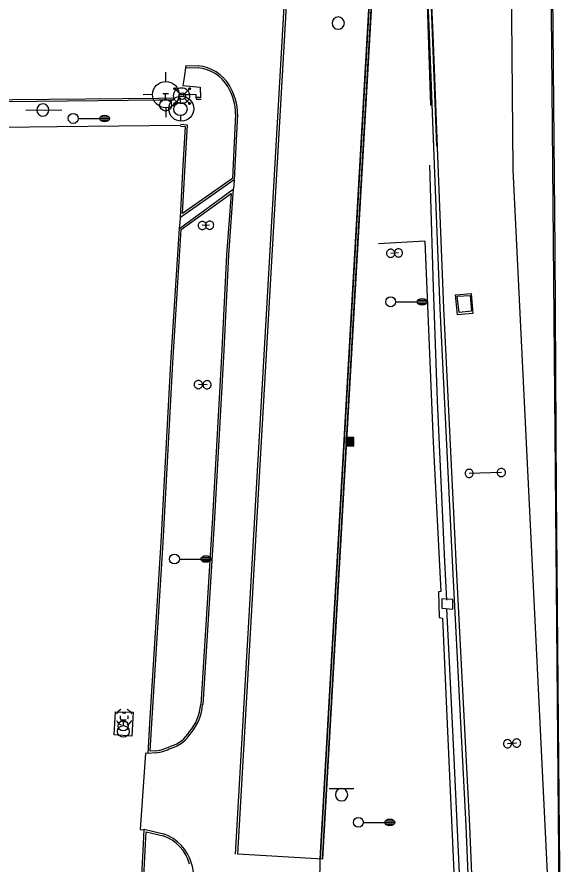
# Model space of a CAD drawing. Extents: x 2145380 to 2157287, y 139568 to 149130.
# Drawn here: x 2150624 to 2150788.9, y 140456 to 140712.6 of the extents above; entities that cross this region are included whole.
import ezdxf

# ---------------------------------------------------------------- set-up
doc = ezdxf.new("R2010")
doc.units = 0
for name, color, linetype in [('Default', 7, 'Continuous'), ('PR_PREVIOUSLY CONSTRUCTED', 7, 'Continuous'), ('TOPO_Asphalt', 7, 'Continuous'), ('TOPO_Concrete', 7, 'Continuous'), ('TOPO_Curb Back', 7, 'Continuous'), ('TOPO_DRAIN_Manhole', 7, 'Continuous'), ('TOPO_Flowline', 7, 'Continuous'), ('TOPO_Light Pole', 7, 'Continuous'), ('TOPO_Misc', 7, 'Continuous'), ('TOPO_Power Pole', 7, 'Continuous'), ('TOPO_Sign', 7, 'Continuous'), ('TOPO_Wall Freestanding', 7, 'Continuous'), ('TOPO_Water Fire Hydrant', 7, 'Continuous'), ('TOPO_Water Meter', 7, 'Continuous'), ('TOPO_Water Valve', 7, 'Continuous')]:
    doc.layers.add(name, color=color, linetype=linetype)

# ---------------------------------------------------------------- blocks, each defined once
blk = doc.blocks.new('POST')
at = {"layer": 'TOPO_Misc'}
for start, end in [(89.99996, 180.00004), (179.99996, 270.00004), (359.99996, 90.00004), (269.99996, 0.00004)]:
    blk.add_arc((-0.01, 0.03), 3.16, start, end, dxfattribs=at)
blk = doc.blocks.new('LP')
at = {"layer": 'TOPO_Light Pole'}
blk.add_line((3.81, 0), (20.32, 0), dxfattribs=at)
for points in [[(20.32, 0), (27.94, 0)], [(20.32, 0), (23.5, 0)], [(20.83, 1.27), (27.43, 1.27)], [(20.83, 1.27), (23.5, 1.27)], [(23.71, 1.27), (27.43, 1.27)], [(23.71, 0), (27.94, 0)], [(20.83, -1.27), (27.43, -1.27)], [(20.83, -1.27), (23.5, -1.27)], [(23.71, -1.27), (27.43, -1.27)]]:
    blk.add_lwpolyline(points, dxfattribs=at)
blk.add_circle((0, 0), 3.81, dxfattribs=at)
blk.add_ellipse((24.13, 0), major_axis=(3.81, 0), ratio=0.666667, dxfattribs=at)
blk = doc.blocks.new('CB')
at = {"layer": 'TOPO_Misc'}
for p, q in [((-3.08, 2.99), (3.24, 2.99)), ((-3.08, 2.68), (3.24, 2.68)), ((-3.08, 2.36), (3.24, 2.36)), ((-3.08, 2.05), (3.24, 2.05)), ((-3.08, 1.73), (3.24, 1.73)), ((-3.08, 1.4), (3.24, 1.4)), ((-3.08, 1.1), (3.24, 1.1)), ((-3.08, 0.77), (3.24, 0.77)), ((-3.08, 0.46), (3.24, 0.46)), ((-3.08, 0.14), (3.24, 0.14)), ((-3.08, -0.17), (3.24, -0.17)), ((-3.08, -0.48), (3.24, -0.48)), ((-3.08, -0.8), (3.24, -0.8)), ((-3.08, -1.11), (3.26, -1.11)), ((-3.08, -1.43), (3.26, -1.43)), ((-3.08, -1.75), (3.26, -1.75)), ((-3.08, -2.07), (3.26, -2.07)), ((-3.08, -2.39), (3.26, -2.39)), ((-3.08, -2.7), (3.26, -2.7)), ((-3.08, -3.02), (3.26, -3.02))]:
    blk.add_line(p, q, dxfattribs=at)
blk.add_lwpolyline([(3.26, -3.29), (3.24, 3.05), (-3.09, 3.04), (-3.08, -3.3), (3.26, -3.29)], dxfattribs=at)
blk = doc.blocks.new('POWPOL')
at = {"layer": 'TOPO_Power Pole'}
for p, q in [((0, 10.2), (0, 17.3)), ((0, -10.2), (0, -17.3))]:
    blk.add_line(p, q, dxfattribs=at)
blk.add_circle((0, 0), 10.2, dxfattribs=at)
blk = doc.blocks.new('MHEXST')
at = {"layer": 'TOPO_DRAIN_Manhole'}
for centre, radius, start, end in [((-0.1, 0.3), 12.7, 112.9748, 158.2636), ((-0.1, 0.1), 6.35, 157.9722, 204.161), ((-0.1, 0.1), 6.35, 66.1941, 113.691), ((-0.1, 0.3), 12.7, 22.0744, 68.6991), ((-0.1, 0.1), 6.35, 336.8023, 21.4046), ((-0.1, 0.3), 12.7, 202.6921, 248.1938), ((-0.1, 0.1), 6.35, 248.5791, 293.1995), ((-0.1, 0.3), 12.7, 291.7963, 337.3032)]:
    blk.add_arc(centre, radius, start, end, dxfattribs=at)
blk = doc.blocks.new('HIGHMAST')
at = {"layer": 'Default'}
for p, q in [((-6.44, 5.71), (-6.22, 6.22)), ((-6.22, 5.2), (-6.44, 5.71)), ((-6.31, 5.85), (-5.9, 6.28)), ((-6.16, 5.28), (-6.31, 5.85)), ((-6.25, 5.72), (-5.19, 5.62)), ((-5.58, 5.13), (-6.25, 5.72)), ((-6.22, 6.22), (-5.71, 6.44)), ((-6.22, 5.2), (-6.22, 5.2)), ((-5.71, 4.98), (-6.22, 5.2)), ((-6.21, 5.83), (-5.88, 6.16)), ((-6.09, 5.38), (-6.21, 5.83)), ((-6.15, 5.28), (-6.16, 5.28)), ((-5.72, 5.08), (-6.15, 5.28)), ((-6.09, 5.38), (-6.09, 5.38)), ((-5.62, 5.22), (-6.09, 5.38)), ((-6.08, 5.72), (-5.78, 6)), ((-5.74, 5.36), (-6.08, 5.72)), ((-6.02, 5.47), (-5.99, 5.94)), ((-6.02, 5.47), (-6.02, 5.47)), ((-5.48, 5.42), (-6.02, 5.47)), ((-5.99, 5.94), (-5.53, 5.97)), ((-5.78, 5.83), (-5.92, 5.69)), ((-5.92, 5.69), (-5.75, 5.51)), ((-5.9, 6.28), (-5.32, 6.14)), ((-5.88, 6.16), (-5.43, 6.05)), ((-5.8, 6.29), (-5.58, 5.13)), ((-5.79, 5.79), (-5.8, 6.29)), ((-5.6, 5.65), (-5.79, 5.79)), ((-5.78, 6), (-5.78, 5.83)), ((-5.77, 6.02), (-5.42, 5.63)), ((-5.75, 5.51), (-5.6, 5.65)), ((-5.42, 5.63), (-5.74, 5.36)), ((-5.28, 5.26), (-5.72, 5.08)), ((-5.71, 6.44), (-5.2, 6.22)), ((-5.2, 5.2), (-5.71, 4.98)), ((-5.26, 5.57), (-5.62, 5.22)), ((-5.53, 5.97), (-5.53, 5.96)), ((-5.52, 5.96), (-5.48, 5.42)), ((-5.43, 6.05), (-5.43, 6.05)), ((-5.41, 6.05), (-5.26, 5.57)), ((-5.32, 6.14), (-5.31, 6.13)), ((-5.3, 6.14), (-5.1, 5.7)), ((-5.1, 5.7), (-5.28, 5.26)), ((-5.2, 6.22), (-4.98, 5.71)), ((-5.2, 6.22), (-5.2, 6.22)), ((-4.98, 5.71), (-5.2, 5.2)), ((-5.2, 5.2), (-1.77, 1.77)), ((5.2, 5.2), (1.77, 1.77)), ((4.98, 5.71), (5.2, 6.22)), ((5.2, 5.2), (4.98, 5.71)), ((5.08, 5.72), (5.28, 6.15)), ((5.26, 5.28), (5.08, 5.72)), ((5.13, 5.58), (5.72, 6.25)), ((6.29, 5.8), (5.13, 5.58)), ((5.2, 6.22), (5.71, 6.44)), ((5.2, 6.22), (5.2, 6.22)), ((5.71, 4.98), (5.2, 5.2)), ((5.22, 5.62), (5.38, 6.09)), ((5.57, 5.26), (5.22, 5.62)), ((5.7, 5.1), (5.26, 5.28)), ((5.28, 6.16), (5.85, 6.31)), ((5.28, 6.15), (5.28, 6.16)), ((5.36, 5.74), (5.72, 6.08)), ((5.63, 5.42), (5.36, 5.74)), ((5.38, 6.09), (5.83, 6.21)), ((5.38, 6.09), (5.38, 6.09)), ((5.42, 5.48), (5.47, 6.02)), ((5.96, 5.52), (5.42, 5.48)), ((5.47, 6.02), (5.94, 5.99)), ((5.47, 6.02), (5.47, 6.02)), ((5.69, 5.92), (5.51, 5.75)), ((5.51, 5.75), (5.65, 5.6)), ((6.05, 5.41), (5.57, 5.26)), ((5.72, 6.25), (5.62, 5.19)), ((6.02, 5.77), (5.63, 5.42)), ((5.65, 5.6), (5.79, 5.79)), ((5.83, 5.78), (5.69, 5.92)), ((6.14, 5.3), (5.7, 5.1)), ((5.71, 6.44), (6.22, 6.22)), ((6.22, 5.2), (5.71, 4.98)), ((5.72, 6.08), (6, 5.78)), ((5.79, 5.79), (6.29, 5.8)), ((5.83, 6.21), (6.16, 5.88)), ((6, 5.78), (5.83, 5.78)), ((5.85, 6.31), (6.28, 5.9)), ((5.94, 5.99), (5.97, 5.53)), ((5.97, 5.53), (5.96, 5.53)), ((6.16, 5.88), (6.05, 5.43)), ((6.05, 5.43), (6.05, 5.43)), ((6.14, 5.32), (6.13, 5.31)), ((6.28, 5.9), (6.14, 5.32)), ((6.22, 6.22), (6.44, 5.71)), ((6.44, 5.71), (6.22, 5.2)), ((6.22, 5.2), (6.22, 5.2)), ((-6.44, -5.71), (-6.22, -5.2)), ((-6.22, -6.22), (-6.44, -5.71)), ((-6.29, -5.8), (-5.13, -5.58)), ((-5.79, -5.79), (-6.29, -5.8)), ((-6.28, -5.9), (-6.14, -5.32)), ((-5.85, -6.31), (-6.28, -5.9)), ((-6.22, -5.2), (-5.71, -4.98)), ((-6.22, -5.2), (-6.22, -5.2)), ((-5.71, -6.44), (-6.22, -6.22)), ((-6.16, -5.88), (-6.05, -5.43)), ((-5.83, -6.21), (-6.16, -5.88)), ((-6.14, -5.3), (-5.7, -5.1)), ((-6.14, -5.32), (-6.13, -5.31)), ((-6.05, -5.41), (-5.57, -5.26)), ((-6.05, -5.43), (-6.05, -5.43)), ((-6.02, -5.77), (-5.63, -5.42)), ((-6, -5.78), (-5.83, -5.78)), ((-5.72, -6.08), (-6, -5.78)), ((-5.97, -5.53), (-5.96, -5.53)), ((-5.94, -5.99), (-5.97, -5.53)), ((-5.96, -5.52), (-5.42, -5.48)), ((-5.47, -6.02), (-5.94, -5.99)), ((-5.28, -6.16), (-5.85, -6.31)), ((-5.83, -5.78), (-5.69, -5.92)), ((-5.38, -6.09), (-5.83, -6.21)), ((-5.65, -5.6), (-5.79, -5.79)), ((-5.72, -6.25), (-5.62, -5.19)), ((-5.13, -5.58), (-5.72, -6.25)), ((-5.36, -5.74), (-5.72, -6.08)), ((-5.71, -4.98), (-5.2, -5.2)), ((-5.2, -6.22), (-5.71, -6.44)), ((-5.7, -5.1), (-5.26, -5.28)), ((-5.69, -5.92), (-5.51, -5.75)), ((-5.51, -5.75), (-5.65, -5.6)), ((-5.63, -5.42), (-5.36, -5.74)), ((-5.57, -5.26), (-5.22, -5.62)), ((-5.42, -5.48), (-5.47, -6.02)), ((-5.47, -6.02), (-5.47, -6.02)), ((-5.22, -5.62), (-5.38, -6.09)), ((-5.38, -6.09), (-5.38, -6.09)), ((-5.08, -5.72), (-5.28, -6.15)), ((-5.28, -6.15), (-5.28, -6.16)), ((-5.26, -5.28), (-5.08, -5.72)), ((-5.2, -5.2), (-1.77, -1.77)), ((-5.2, -5.2), (-4.98, -5.71)), ((-4.98, -5.71), (-5.2, -6.22)), ((-5.2, -6.22), (-5.2, -6.22)), ((5.2, -5.2), (1.77, -1.77)), ((4.98, -5.71), (5.2, -5.2)), ((5.2, -6.22), (4.98, -5.71)), ((5.1, -5.7), (5.28, -5.26)), ((5.3, -6.14), (5.1, -5.7)), ((6.25, -5.72), (5.19, -5.62)), ((5.2, -5.2), (5.71, -4.98)), ((5.71, -6.44), (5.2, -6.22)), ((5.2, -6.22), (5.2, -6.22)), ((5.26, -5.57), (5.62, -5.22)), ((5.41, -6.05), (5.26, -5.57)), ((5.28, -5.26), (5.72, -5.08)), ((5.32, -6.14), (5.31, -6.13)), ((5.9, -6.28), (5.32, -6.14)), ((5.42, -5.63), (5.74, -5.36)), ((5.77, -6.02), (5.42, -5.63)), ((5.43, -6.05), (5.43, -6.05)), ((5.88, -6.16), (5.43, -6.05)), ((5.48, -5.42), (6.02, -5.47)), ((5.52, -5.96), (5.48, -5.42)), ((5.99, -5.94), (5.53, -5.97)), ((5.53, -5.97), (5.53, -5.96)), ((5.58, -5.13), (6.25, -5.72)), ((5.8, -6.29), (5.58, -5.13)), ((5.75, -5.51), (5.6, -5.65)), ((5.6, -5.65), (5.79, -5.79)), ((5.62, -5.22), (6.09, -5.38)), ((5.71, -4.98), (6.22, -5.2)), ((6.22, -6.22), (5.71, -6.44)), ((5.72, -5.08), (6.15, -5.28)), ((5.74, -5.36), (6.08, -5.72)), ((5.92, -5.69), (5.75, -5.51)), ((5.78, -5.83), (5.92, -5.69)), ((6.08, -5.72), (5.78, -6)), ((5.78, -6), (5.78, -5.83)), ((5.79, -5.79), (5.8, -6.29)), ((6.21, -5.83), (5.88, -6.16)), ((6.31, -5.85), (5.9, -6.28)), ((6.02, -5.47), (5.99, -5.94)), ((6.02, -5.47), (6.02, -5.47)), ((6.09, -5.38), (6.21, -5.83)), ((6.09, -5.38), (6.09, -5.38)), ((6.15, -5.28), (6.16, -5.28)), ((6.16, -5.28), (6.31, -5.85)), ((6.22, -5.2), (6.22, -5.2)), ((6.22, -5.2), (6.44, -5.71)), ((6.44, -5.71), (6.22, -6.22))]:
    blk.add_line(p, q, dxfattribs=at)
for centre, radius in [((-0.45, 0.37), 6.15), ((0, 0), 2.5), ((0, 0), 2.5), ((0, 0), 2.5), ((0, 0), 2.5)]:
    blk.add_circle(centre, radius, dxfattribs=at)
blk = doc.blocks.new('WATVAL')
at = {"layer": 'Default'}
for p, q in [((-2.25, 9), (2.25, 9)), ((0, 4.5), (0, 9))]:
    blk.add_line(p, q, dxfattribs=at)
blk.add_circle((0, 0), 4.5, dxfattribs=at)
blk = doc.blocks.new('WTRMTR')
at = {"layer": 'Default'}
blk.add_circle((0, 0), 3.89, dxfattribs=at)
blk = doc.blocks.new('FIRHYD')
at = {"layer": 'TOPO_Water Fire Hydrant'}
for p, q in [((-0.02, 10.16), (-0.03, 17.34)), ((10.16, 0.02), (17.34, 0.03)), ((-10.16, -0.02), (-17.34, -0.03)), ((0.02, -10.16), (0.03, -17.34))]:
    blk.add_line(p, q, dxfattribs=at)
blk.add_circle((0, 0), 10.16, dxfattribs=at)

msp = doc.modelspace()

# ---------------------------------------------------------------- linework, layer by layer
at = {"layer": 'PR_PREVIOUSLY CONSTRUCTED'}
for p, q in [((2150715.76, 140457.54), (2150746, 140985.53)), ((2150716.42, 140457.5), (2150732.88, 140744.88)), ((2150716.42, 140457.5), (2150690.8, 140458.97))]:
    msp.add_line(p, q, dxfattribs=at)
for points in [[(2150764.84, 141722.12), (2150774.08, 140666.28)], [(2150776.84, 141722.22), (2150788.7, 140366.39)], [(2150690.8, 140458.97), (2150720.25, 140973.13)], [(2150765.22, 140265.99), (2150764.45, 140384.79), (2150761.05, 140467.6), (2150756.98, 140545.83), (2150753.13, 140624.41), (2150751.4, 140667.86), (2150748.96, 140728.95), (2150749.74, 140758.13)], [(2150774.08, 140666.28), (2150788.7, 140366.39)]]:
    msp.add_lwpolyline(points, dxfattribs=at)
at = {"layer": 'TOPO_Asphalt'}
for points in [[(2150788.95, 140385.1), (2150788.73, 140411.2), (2150788, 140487.12), (2150787.27, 140568.48), (2150786.82, 140641.97), (2150786.13, 140719.59), (2150785.54, 140759.89)], [(2150675.1, 140697.9), (2150674.52, 140694.19), (2150674.15, 140691.77), (2150679.37, 140691.26), (2150679.47, 140688.13)], [(2150689.68, 140663.19), (2150689.64, 140661.52), (2150689.44, 140660.19)], [(2150673.12, 140648.47), (2150673.38, 140650.3), (2150673.41, 140651.85)], [(2150663.67, 140489.52), (2150662.82, 140489.61), (2150661.26, 140466.41), (2150662.48, 140466.35)]]:
    msp.add_lwpolyline(points, dxfattribs=at)
at = {"layer": 'TOPO_Concrete'}
msp.add_line((2150747.4, 140644.62), (2150733.39, 140643.81), dxfattribs=at)
for points in [[(2150747.4, 140644.62), (2150749.93, 140583.75), (2150752.21, 140538.54), (2150751.51, 140538.4), (2150751.73, 140530.65), (2150752.72, 140530.46), (2150754.17, 140498.48), (2150756.71, 140442.36), (2150758.43, 140397.63), (2150758.92, 140389.65), (2150760.1, 140388.2), (2150760.23, 140384.6)], [(2150761.97, 140622.72), (2150757.26, 140622.31), (2150756.72, 140628.42), (2150761.44, 140628.83), (2150761.97, 140622.72)], [(2150752.56, 140533.46), (2150755.9, 140533.16), (2150755.9, 140536.09), (2150752.61, 140536.3), (2150752.56, 140533.46)], [(2150659.16, 140501.95), (2150658.68, 140494.77), (2150653.39, 140495.08), (2150653.79, 140502.12), (2150659.16, 140501.95)]]:
    msp.add_lwpolyline(points, dxfattribs=at)
at = {"layer": 'TOPO_Curb Back'}
for p, q in [((2150673.12, 140648.47), (2150689.45, 140660.38)), ((2150673.7, 140648.15), (2150688.76, 140659.13)), ((2150688.76, 140659.13), (2150687.43, 140640.54)), ((2150689.45, 140660.38), (2150688.03, 140640.51)), ((2150670.57, 140607.85), (2150673.12, 140648.47)), ((2150671.17, 140607.81), (2150673.7, 140648.15)), ((2150687.43, 140640.54), (2150685.88, 140609.69)), ((2150688.03, 140640.51), (2150686.48, 140609.66)), ((2150685.88, 140609.69), (2150683.04, 140559.14)), ((2150686.48, 140609.66), (2150683.64, 140559.1)), ((2150667.6, 140553.46), (2150670.57, 140607.85)), ((2150668.2, 140553.42), (2150671.17, 140607.81)), ((2150683.04, 140559.14), (2150679.57, 140504.35)), ((2150683.64, 140559.1), (2150680.17, 140504.32)), ((2150664.31, 140500.3), (2150667.6, 140553.46)), ((2150664.91, 140500.27), (2150668.2, 140553.42)), ((2150663.67, 140489.52), (2150664.31, 140500.3)), ((2150664.31, 140490.17), (2150664.91, 140500.27)), ((2150665.83, 140489.7), (2150663.67, 140489.52)), ((2150665.78, 140490.3), (2150664.31, 140490.17)), ((2150714.75, 140379.8), (2150715.76, 140457.54))]:
    msp.add_line(p, q, dxfattribs=at)
for points in [[(2150690.13, 140459.01), (2150719.54, 140972.49), (2150706.56, 140973.24), (2150707.39, 140987.72)], [(2150690.8, 140458.97), (2150720.25, 140973.13), (2150707.27, 140973.87), (2150708.06, 140987.68)], [(2150746, 140985.51), (2150715.76, 140457.54)], [(2150746.67, 140985.47), (2150716.43, 140457.5)], [(2150675.06, 140697.3), (2150678.79, 140697.13)], [(2150675.08, 140697.9), (2150678.83, 140697.73)], [(2150584.43, 140688.53), (2150584.77, 140686.55), (2150611.59, 140686.91), (2150666.79, 140687.42), (2150671.39, 140687.44)], [(2150585.02, 140688.66), (2150585.28, 140687.16), (2150611.58, 140687.51), (2150666.79, 140688.02), (2150671.39, 140688.04)], [(2150679.75, 140688.12), (2150679.22, 140688.15), (2150678.15, 140688.13)], [(2150679.72, 140687.52), (2150679.21, 140687.55), (2150678.16, 140687.53)], [(2150690.74, 140683.09), (2150689.75, 140663.26), (2150673.41, 140651.85), (2150674.16, 140665.88), (2150674.98, 140679.25), (2150673.46, 140679.37)], [(2150690.14, 140683.1), (2150689.16, 140663.59), (2150674.08, 140653.04), (2150674.76, 140665.85), (2150675.62, 140679.81), (2150673.5, 140679.97)], [(2150614.48, 140384.55), (2150613.81, 140407.68), (2150613.55, 140424.38), (2150619.75, 140430.44), (2150623.97, 140434.57), (2150651.99, 140434.69), (2150660.87, 140434.77), (2150662.28, 140462.07), (2150662.49, 140466.54), (2150668.35, 140465.11)], [(2150615.08, 140384.56), (2150614.41, 140407.7), (2150614.16, 140424.13), (2150620.17, 140430.01), (2150624.22, 140433.97), (2150651.99, 140434.09), (2150661.44, 140434.18), (2150662.88, 140462.04), (2150663.06, 140465.79), (2150668.18, 140464.53)]]:
    msp.add_lwpolyline(points, dxfattribs=at)
for centre, radius, start, end in [((2150677.75, 140685.51), 11.67, 30.9197, 84.9135), ((2150677.75, 140685.51), 12.27, 30.9273, 84.9776), ((2150673.72, 140682.99), 17.02, 0.3135, 31.2227), ((2150673.72, 140682.99), 16.42, 0.3712, 31.2278), ((2150665.89, 140505.17), 13.7, 318.4901, 356.5749), ((2150665.89, 140505.17), 14.3, 318.7331, 356.5721), ((2150668, 140500.77), 9.4, 284.8196, 330.1363), ((2150668, 140500.77), 10, 285.2406, 329.7825), ((2150664.85, 140501.82), 11.55, 274.6153, 298.7389), ((2150664.85, 140501.82), 12.16, 274.6217, 298.3939), ((2150664.02, 140452.56), 12.67, 15.6524, 70.8724), ((2150664.02, 140452.56), 13.27, 15.6873, 70.9935), ((2150662, 140451.59), 15.48, 348.4673, 17.1387)]:
    msp.add_arc(centre, radius, start, end, dxfattribs=at)
at = {"layer": 'TOPO_DRAIN_Manhole'}
msp.add_lwpolyline([(2150761.55, 140623.45), (2150757.81, 140623.09), (2150757.25, 140627.97), (2150761.09, 140628.17)], close=True, dxfattribs=at)
at = {"layer": 'TOPO_Flowline'}
for points in [[(2150749.19, 140685.73), (2150747.77, 140728.78), (2150749.62, 140758.39), (2150751.08, 140780.79), (2150767.07, 140918.49)], [(2150748.8, 140667.69), (2150749.31, 140650.81), (2150749.9, 140630.61), (2150751.19, 140596.31), (2150753.32, 140547.66), (2150754.02, 140535.88)], [(2150761.53, 140387.14), (2150759.96, 140413.37), (2150758.06, 140448.76), (2150756.3, 140488.06), (2150754.78, 140519.28), (2150754.03, 140533.29)]]:
    msp.add_lwpolyline(points, dxfattribs=at)
at = {"layer": 'TOPO_Sign'}
for points in [[(2150721.19, 140712.57), (2150721.19, 140712.57)], [(2150719.32, 140710.71), (2150719.32, 140710.71)], [(2150723.05, 140710.71), (2150723.05, 140710.71)], [(2150721.19, 140708.84), (2150721.19, 140708.84)], [(2150626.66, 140684.36), (2150637.54, 140684.42)], [(2150682.28, 140649.47), (2150680.06, 140649.4)], [(2150739.45, 140641.09), (2150737.08, 140640.97)], [(2150681.5, 140601.15), (2150678.86, 140601.21)], [(2150770.57, 140574.56), (2150760.83, 140574.31)], [(2150775.19, 140492.63), (2150772.45, 140492.41)], [(2150718.47, 140478.87), (2150725.96, 140478.88)], [(2150722.22, 140478.87), (2150722.22, 140478.87)], [(2150720.35, 140477), (2150720.35, 140477)], [(2150724.09, 140477), (2150724.09, 140477)], [(2150722.22, 140475.14), (2150722.22, 140475.14)]]:
    msp.add_lwpolyline(points, dxfattribs=at)
for centre, radius, start, end in [((2150721.19, 140710.71), 1.87, 90, 180), ((2150721.19, 140710.71), 1.87, 360, 90), ((2150721.19, 140710.71), 1.87, 180, 270), ((2150721.19, 140710.71), 1.87, 270, 0), ((2150631.79, 140684.39), 1.84, 47.4196, 227.4196), ((2150631.79, 140684.39), 1.84, 227.4196, 47.4196), ((2150722.22, 140477), 1.87, 90, 180), ((2150722.22, 140477), 1.87, 360, 90), ((2150722.22, 140477), 1.87, 180, 270), ((2150722.22, 140477), 1.87, 270, 0)]:
    msp.add_arc(centre, radius, start, end, dxfattribs=at)
at = {"layer": 'TOPO_Wall Freestanding'}
for points in [[(2150750.18, 140673.37), (2150747.91, 140728.75), (2150749.85, 140758.39), (2150751.31, 140780.86), (2150767.65, 140918.5)], [(2150751.09, 140673.39), (2150748.93, 140728.81), (2150750.75, 140758.35), (2150752.16, 140780.71), (2150768.54, 140918.47)], [(2150763.36, 140384.74), (2150759.96, 140467.55), (2150755.89, 140545.77), (2150752.04, 140624.36), (2150750.31, 140667.82), (2150748.87, 140707.35), (2150747.87, 140728.96), (2150750.41, 140767.09)], [(2150764.45, 140384.79), (2150761.05, 140467.6), (2150756.98, 140545.83), (2150753.13, 140624.41), (2150751.4, 140667.86), (2150749.96, 140707.39), (2150748.96, 140728.95), (2150751.5, 140767.02)], [(2150678.15, 140687.83), (2150678.24, 140689.02), (2150674.43, 140689.13), (2150674.32, 140688.48)], [(2150673.48, 140679.67), (2150636.14, 140679.31), (2150594.19, 140678.74), (2150464.14, 140677.74), (2150465.19, 140646.3)]]:
    msp.add_lwpolyline(points, dxfattribs=at)
msp.add_circle((2150673.69, 140684.77), 3.76, dxfattribs=at)

# ---------------------------------------------------------------- block references
at = {"layer": 'TOPO_DRAIN_Manhole', "xscale": 0.19685000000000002, "yscale": 0.19685000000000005}
msp.add_blockref('MHEXST', (2150656.42, 140500.4), dxfattribs=at)
at = {"layer": 'TOPO_Light Pole', "xscale": 0.39370000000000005, "yscale": 0.3937000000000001}
for name, p in [('HIGHMAST', (2150673.97, 140688.58)), ('LP', (2150640.98, 140681.82)), ('LP', (2150737.08, 140626.29)), ('LP', (2150671.63, 140548.38)), ('LP', (2150671.63, 140548.38)), ('LP', (2150727.31, 140468.61))]:
    msp.add_blockref(name, p, dxfattribs=at)
at = {"layer": 'TOPO_Misc', "xscale": 0.39370000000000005, "yscale": 0.3937000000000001}
for name, p in [('POST', (2150682.28, 140649.47)), ('POST', (2150680.06, 140649.4)), ('POST', (2150737.08, 140640.97)), ('POST', (2150739.45, 140641.09)), ('POST', (2150678.86, 140601.21)), ('POST', (2150681.5, 140601.15)), ('CB', (2150724.67, 140583.98)), ('POST', (2150760.83, 140574.31)), ('POST', (2150770.57, 140574.56)), ('POST', (2150772.45, 140492.41)), ('POST', (2150775.19, 140492.63))]:
    msp.add_blockref(name, p, dxfattribs=at)
at = {"layer": 'TOPO_Power Pole', "xscale": 0.19685000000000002, "yscale": 0.19685000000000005}
msp.add_blockref('POWPOL', (2150673.44, 140684.68), dxfattribs=at)
at = {"layer": 'TOPO_Water Fire Hydrant', "xscale": 0.39370000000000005, "yscale": 0.3937000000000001}
msp.add_blockref('FIRHYD', (2150669.01, 140689.04), dxfattribs=at)
at = {"layer": 'TOPO_Water Meter', "xscale": 0.39370000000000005, "yscale": 0.3937000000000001}
msp.add_blockref('WTRMTR', (2150656.11, 140497.86), dxfattribs=at)
at = {"layer": 'TOPO_Water Valve', "xscale": 0.39370000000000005, "yscale": 0.3937000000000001}
for p in [(2150668.96, 140685.85), (2150656.16, 140496.16)]:
    msp.add_blockref('WATVAL', p, dxfattribs=at)

doc.saveas('drawing.dxf')
